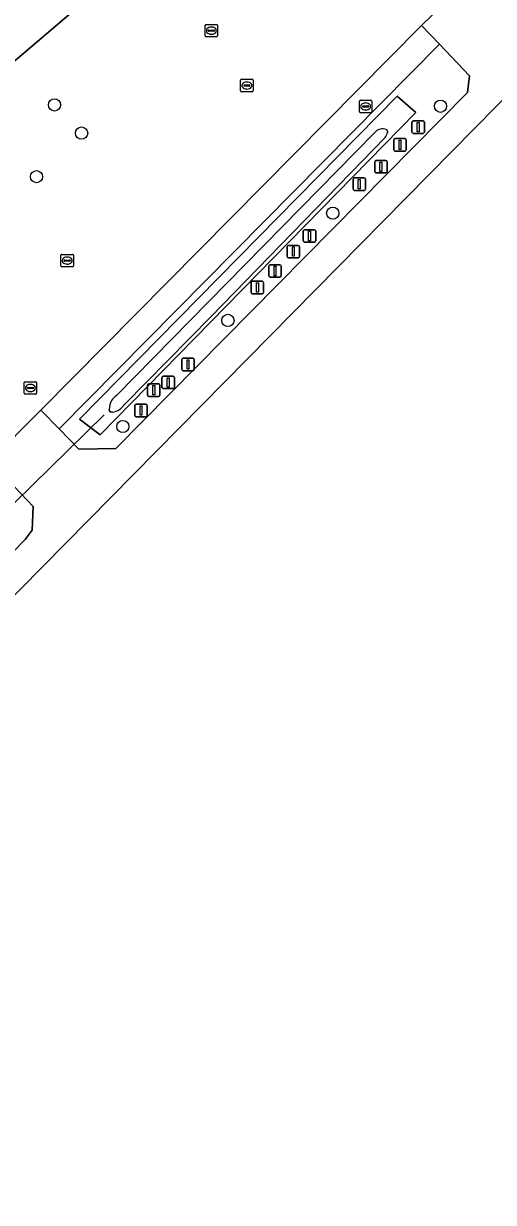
# Model space of a CAD drawing. Extents: x 162184 to 163154, y 385507 to 386516.
# Drawn here: x 163037.1 to 163074.7, y 386282.9 to 386377.2 of the extents above; entities that cross this region are included whole.
import ezdxf

# ---------------------------------------------------------------- set-up
doc = ezdxf.new("R2010")
doc.units = 0
for name, color, linetype in [('IMGEO_Afsluitpaal', 7, 'Continuous'), ('IMGEO_Boom', 7, 'Continuous'), ('IMGEO_Brandkraan', 7, 'Continuous'), ('IMGEO_Duiker', 7, 'Continuous'), ('IMGEO_Erf', 7, 'Continuous'), ('IMGEO_Groenvoorziening', 7, 'Continuous'), ('IMGEO_Kolk', 7, 'Continuous'), ('IMGEO_Lichtmast', 7, 'Continuous'), ('IMGEO_Oever', 7, 'Continuous'), ('IMGEO_Pand', 7, 'Continuous'), ('IMGEO_Rijbaan_lokaal_open', 7, 'Continuous'), ('IMGEO_Rioolput', 7, 'Continuous'), ('IMGEO_Voetpad_open', 7, 'Continuous'), ('IMGEO_Waterloop', 7, 'Continuous')]:
    doc.layers.add(name, color=color, linetype=linetype)

msp = doc.modelspace()

# ---------------------------------------------------------------- linework, layer by layer
at = {"layer": 'IMGEO_Afsluitpaal'}
for p, q in [((163068.23, 386368.536), (163068.23, 386369.336)), ((163068.23, 386369.336), (163068.23, 386368.536)), ((163068.33, 386369.436), (163069.12, 386369.436)), ((163069.12, 386369.436), (163068.33, 386369.436)), ((163069.22, 386369.336), (163069.22, 386368.536)), ((163069.22, 386368.536), (163069.22, 386369.336)), ((163066.774, 386367.117), (163066.774, 386367.917)), ((163066.774, 386367.917), (163066.774, 386367.117)), ((163066.874, 386368.017), (163067.664, 386368.017)), ((163067.664, 386368.017), (163066.874, 386368.017)), ((163067.764, 386367.917), (163067.764, 386367.117)), ((163067.764, 386367.117), (163067.764, 386367.917)), ((163069.12, 386368.436), (163068.33, 386368.436)), ((163068.33, 386368.436), (163069.12, 386368.436)), ((163067.664, 386367.017), (163066.874, 386367.017)), ((163066.874, 386367.017), (163067.664, 386367.017)), ((163065.245, 386365.367), (163065.245, 386366.167)), ((163065.245, 386366.167), (163065.245, 386365.367)), ((163065.345, 386366.267), (163066.135, 386366.267)), ((163066.135, 386366.267), (163065.345, 386366.267)), ((163066.235, 386366.167), (163066.235, 386365.367)), ((163066.235, 386365.367), (163066.235, 386366.167)), ((163066.135, 386365.267), (163065.345, 386365.267)), ((163065.345, 386365.267), (163066.135, 386365.267)), ((163059.532, 386359.82), (163059.532, 386360.62)), ((163059.532, 386360.62), (163059.532, 386359.82)), ((163059.632, 386360.72), (163060.422, 386360.72)), ((163060.422, 386360.72), (163059.632, 386360.72)), ((163060.522, 386360.62), (163060.522, 386359.82)), ((163060.522, 386359.82), (163060.522, 386360.62)), ((163058.342, 386359.467), (163059.132, 386359.467)), ((163059.132, 386359.467), (163058.342, 386359.467)), ((163060.422, 386359.72), (163059.632, 386359.72)), ((163059.632, 386359.72), (163060.422, 386359.72)), ((163058.242, 386358.567), (163058.242, 386359.367)), ((163058.242, 386359.367), (163058.242, 386358.567)), ((163059.232, 386359.367), (163059.232, 386358.567)), ((163059.232, 386358.567), (163059.232, 386359.367)), ((163056.768, 386357.019), (163056.768, 386357.819)), ((163056.768, 386357.819), (163056.768, 386357.019)), ((163056.868, 386357.919), (163057.658, 386357.919)), ((163057.658, 386357.919), (163056.868, 386357.919)), ((163057.758, 386357.819), (163057.758, 386357.019)), ((163057.758, 386357.019), (163057.758, 386357.819)), ((163059.132, 386358.467), (163058.342, 386358.467)), ((163058.342, 386358.467), (163059.132, 386358.467)), ((163055.467, 386356.592), (163056.257, 386356.592)), ((163056.257, 386356.592), (163055.467, 386356.592)), ((163057.658, 386356.919), (163056.868, 386356.919)), ((163056.868, 386356.919), (163057.658, 386356.919)), ((163055.367, 386355.692), (163055.367, 386356.492)), ((163055.367, 386356.492), (163055.367, 386355.692)), ((163056.357, 386356.492), (163056.357, 386355.692)), ((163056.357, 386355.692), (163056.357, 386356.492)), ((163056.257, 386355.592), (163055.467, 386355.592)), ((163055.467, 386355.592), (163056.257, 386355.592)), ((163049.802, 386349.538), (163049.802, 386350.338)), ((163049.802, 386350.338), (163049.802, 386349.538)), ((163049.902, 386350.438), (163050.692, 386350.438)), ((163050.692, 386350.438), (163049.902, 386350.438)), ((163050.792, 386350.338), (163050.792, 386349.538)), ((163050.792, 386349.538), (163050.792, 386350.338)), ((163050.692, 386349.438), (163049.902, 386349.438)), ((163049.902, 386349.438), (163050.692, 386349.438)), ((163048.218, 386348.1), (163048.218, 386348.9)), ((163048.218, 386348.9), (163048.218, 386348.1)), ((163048.318, 386349), (163049.108, 386349)), ((163049.108, 386349), (163048.318, 386349)), ((163049.208, 386348.9), (163049.208, 386348.1)), ((163049.208, 386348.1), (163049.208, 386348.9)), ((163049.108, 386348), (163048.318, 386348)), ((163048.318, 386348), (163049.108, 386348)), ((163046.043, 386345.852), (163046.043, 386346.652)), ((163046.043, 386346.652), (163046.043, 386345.852)), ((163046.143, 386346.752), (163046.933, 386346.752)), ((163046.933, 386346.752), (163046.143, 386346.752)), ((163047.033, 386346.652), (163047.033, 386345.852)), ((163047.033, 386345.852), (163047.033, 386346.652)), ((163046.933, 386345.752), (163046.143, 386345.752)), ((163046.143, 386345.752), (163046.933, 386345.752))]:
    msp.add_line(p, q, dxfattribs=at)
for points in [[(163068.65, 386369.311), (163068.8, 386369.311), (163068.8, 386368.561), (163068.65, 386368.561), (163068.65, 386369.311)], [(163067.194, 386367.892), (163067.344, 386367.892), (163067.344, 386367.142), (163067.194, 386367.142), (163067.194, 386367.892)], [(163065.665, 386366.142), (163065.815, 386366.142), (163065.815, 386365.392), (163065.665, 386365.392), (163065.665, 386366.142)], [(163059.952, 386360.595), (163060.102, 386360.595), (163060.102, 386359.845), (163059.952, 386359.845), (163059.952, 386360.595)], [(163058.662, 386359.342), (163058.812, 386359.342), (163058.812, 386358.592), (163058.662, 386358.592), (163058.662, 386359.342)], [(163057.188, 386357.794), (163057.338, 386357.794), (163057.338, 386357.044), (163057.188, 386357.044), (163057.188, 386357.794)], [(163055.787, 386356.467), (163055.937, 386356.467), (163055.937, 386355.717), (163055.787, 386355.717), (163055.787, 386356.467)], [(163050.222, 386350.313), (163050.372, 386350.313), (163050.372, 386349.563), (163050.222, 386349.563), (163050.222, 386350.313)], [(163048.638, 386348.875), (163048.788, 386348.875), (163048.788, 386348.125), (163048.638, 386348.125), (163048.638, 386348.875)], [(163046.463, 386346.627), (163046.613, 386346.627), (163046.613, 386345.877), (163046.463, 386345.877), (163046.463, 386346.627)]]:
    msp.add_lwpolyline(points, dxfattribs=at)
for centre, start, end in [((163068.33, 386369.336), 90, 180), ((163068.33, 386369.336), 90, 180), ((163069.12, 386369.336), 0, 90), ((163069.12, 386369.336), 360, 90), ((163066.874, 386367.917), 90, 180), ((163066.874, 386367.917), 90, 180), ((163067.664, 386367.917), 0, 90), ((163067.664, 386367.917), 360, 90), ((163068.33, 386368.536), 180, 270), ((163068.33, 386368.536), 180, 270), ((163069.12, 386368.536), 270, 0), ((163069.12, 386368.536), 270, 0), ((163066.874, 386367.117), 180, 270), ((163066.874, 386367.117), 180, 270), ((163067.664, 386367.117), 270, 0), ((163067.664, 386367.117), 270, 0), ((163065.345, 386366.167), 90, 180), ((163065.345, 386366.167), 90, 180), ((163066.135, 386366.167), 0, 90), ((163066.135, 386366.167), 360, 90), ((163065.345, 386365.367), 180, 270), ((163065.345, 386365.367), 180, 270), ((163066.135, 386365.367), 270, 0), ((163066.135, 386365.367), 270, 0), ((163059.632, 386360.62), 90, 180), ((163059.632, 386360.62), 90, 180), ((163060.422, 386360.62), 0, 90), ((163060.422, 386360.62), 360, 90), ((163058.342, 386359.367), 90, 180), ((163058.342, 386359.367), 90, 180), ((163059.132, 386359.367), 0, 90), ((163059.132, 386359.367), 360, 90), ((163059.632, 386359.82), 180, 270), ((163059.632, 386359.82), 180, 270), ((163060.422, 386359.82), 270, 0), ((163060.422, 386359.82), 270, 0), ((163058.342, 386358.567), 180, 270), ((163058.342, 386358.567), 180, 270), ((163059.132, 386358.567), 270, 0), ((163059.132, 386358.567), 270, 0), ((163056.868, 386357.819), 90, 180), ((163056.868, 386357.819), 90, 180), ((163057.658, 386357.819), 0, 90), ((163057.658, 386357.819), 360, 90), ((163055.467, 386356.492), 90, 180), ((163055.467, 386356.492), 90, 180), ((163056.257, 386356.492), 0, 90), ((163056.257, 386356.492), 360, 90), ((163056.868, 386357.019), 180, 270), ((163056.868, 386357.019), 180, 270), ((163057.658, 386357.019), 270, 0), ((163057.658, 386357.019), 270, 0), ((163055.467, 386355.692), 180, 270), ((163055.467, 386355.692), 180, 270), ((163056.257, 386355.692), 270, 0), ((163056.257, 386355.692), 270, 0), ((163049.902, 386350.338), 90, 180), ((163049.902, 386350.338), 90, 180), ((163050.692, 386350.338), 0, 90), ((163050.692, 386350.338), 360, 90), ((163049.902, 386349.538), 180, 270), ((163049.902, 386349.538), 180, 270), ((163050.692, 386349.538), 270, 0), ((163050.692, 386349.538), 270, 0), ((163048.318, 386348.9), 90, 180), ((163048.318, 386348.9), 90, 180), ((163048.318, 386348.1), 180, 270), ((163048.318, 386348.1), 180, 270), ((163049.108, 386348.9), 0, 90), ((163049.108, 386348.9), 360, 90), ((163049.108, 386348.1), 270, 0), ((163049.108, 386348.1), 270, 0), ((163046.143, 386346.652), 90, 180), ((163046.143, 386346.652), 90, 180), ((163046.933, 386346.652), 0, 90), ((163046.933, 386346.652), 360, 90), ((163046.143, 386345.852), 180, 270), ((163046.143, 386345.852), 180, 270), ((163046.933, 386345.852), 270, 0), ((163046.933, 386345.852), 270, 0)]:
    msp.add_arc(centre, 0.1, start, end, dxfattribs=at)
at = {"layer": 'IMGEO_Boom'}
for centre in [(163039.616, 386370.71), (163070.513, 386370.603), (163041.783, 386368.459), (163038.175, 386364.968), (163061.89, 386362.045), (163053.496, 386353.462), (163045.084, 386344.967)]:
    msp.add_circle(centre, 0.489, dxfattribs=at)
at = {"layer": 'IMGEO_Brandkraan'}
for p, q in [((163064.021, 386370.16), (163064.021, 386371.012)), ((163064.096, 386371.086), (163064.948, 386371.086)), ((163064.509, 386370.866), (163064.534, 386370.866)), ((163065.022, 386371.012), (163065.022, 386370.16)), ((163064.948, 386370.086), (163064.096, 386370.086)), ((163064.28, 386370.58), (163064.28, 386370.592)), ((163064.718, 386370.543), (163064.32, 386370.543)), ((163064.323, 386370.629), (163064.721, 386370.629)), ((163064.532, 386370.306), (163064.507, 386370.306)), ((163064.764, 386370.592), (163064.764, 386370.58))]:
    msp.add_line(p, q, dxfattribs=at)
for points in [[(163064.021, 386370.16), (163064.021, 386371.012)], [(163064.096, 386371.086), (163064.948, 386371.086)], [(163065.022, 386371.012), (163065.022, 386370.16)], [(163064.948, 386370.086), (163064.096, 386370.086)]]:
    msp.add_lwpolyline(points, dxfattribs=at)
for centre, radius, start, end in [((163064.098, 386371.01), 0.0765, 91.55205, 178.44795), ((163064.098, 386371.01), 0.0765, 91.55205, 178.44795), ((163064.946, 386371.01), 0.0765, 1.55205, 88.44795), ((163064.946, 386371.01), 0.0765, 1.55205, 88.44795), ((163064.098, 386370.162), 0.0765, 181.55205, 268.44795), ((163064.098, 386370.162), 0.0765, 181.55205, 268.44795), ((163064.32, 386370.589), 0.0403, 85.87752, 175.75265), ((163064.317, 386370.579), 0.0366, 178.93798, 274.71019), ((163064.721, 386370.586), 0.043, 264.86636, 352.45326), ((163064.725, 386370.591), 0.0386, 1.73085, 96.63898), ((163064.946, 386370.162), 0.0765, 271.55205, 358.44795), ((163064.946, 386370.162), 0.0765, 271.55205, 358.44795)]:
    msp.add_arc(centre, radius, start, end, dxfattribs=at)
for centre, major_axis, ratio, start_param, end_param in [((163064.508, 386370.586), (-0.387, 0.002), 0.722429, 4.712389, 7.853982), ((163064.533, 386370.586), (-0.39, 0.002), 0.717154, 1.570796, 4.712389)]:
    msp.add_ellipse(centre, major_axis=major_axis, ratio=ratio, start_param=start_param, end_param=end_param, dxfattribs=at)
at = {"layer": 'IMGEO_Duiker'}
msp.add_lwpolyline([(163043.578, 386345.892), (163034.949, 386337.45)], dxfattribs=at)
at = {"layer": 'IMGEO_Erf'}
for points in [[(163028.042, 386335.652), (163034.43, 386342.186), (163038.515, 386346.291), (163069, 386377.06), (163072.942, 386380.901)], [(163042.379, 386379.332), (163033.568, 386371.81), (163034.182, 386371.091), (163033.894, 386370.845), (163026.537, 386364.563), (163025.297, 386366.016), (163021.39, 386362.68), (163018.942, 386365.547), (163020.632, 386366.99), (163018.322, 386369.694), (163014.438, 386366.378), (163016.227, 386364.282), (163009.291, 386358.361), (163006.648, 386361.457), (163004.625, 386359.73), (163000, 386365.147), (162999.238, 386366.04), (163000, 386366.691), (163010.193, 386375.393), (163007.651, 386378.37)]]:
    msp.add_lwpolyline(points, dxfattribs=at)
at = {"layer": 'IMGEO_Groenvoorziening'}
for points in [[(163044.528, 386343.208), (163072.686, 386371.708), (163072.838, 386373.044), (163070.431, 386375.563), (163039.995, 386344.771), (163041.558, 386343.165)], [(163043.277, 386344.298), (163041.625, 386345.56), (163067.052, 386371.401), (163068.545, 386370.096)], [(163037.27, 386335.915), (163037.834, 386336.684), (163037.92, 386338.568), (163035.921, 386340.641), (163023.932, 386328.264), (163026.406, 386325.829), (163027.098, 386325.528)]]:
    msp.add_lwpolyline(points, close=True, dxfattribs=at)
at = {"layer": 'IMGEO_Kolk'}
for p, q in [((163051.669, 386376.23), (163051.669, 386377.082)), ((163051.744, 386377.156), (163052.596, 386377.156)), ((163051.928, 386376.65), (163051.928, 386376.662)), ((163052.366, 386376.613), (163051.968, 386376.613)), ((163051.971, 386376.699), (163052.369, 386376.699)), ((163052.157, 386376.936), (163052.182, 386376.936)), ((163052.412, 386376.662), (163052.412, 386376.65)), ((163052.67, 386377.082), (163052.67, 386376.23)), ((163052.596, 386376.156), (163051.744, 386376.156)), ((163052.18, 386376.376), (163052.155, 386376.376)), ((163054.511, 386371.837), (163054.511, 386372.689)), ((163054.586, 386372.763), (163055.438, 386372.763)), ((163055.512, 386372.689), (163055.512, 386371.837)), ((163055.438, 386371.763), (163054.586, 386371.763)), ((163054.77, 386372.257), (163054.77, 386372.269)), ((163055.208, 386372.22), (163054.81, 386372.22)), ((163054.813, 386372.306), (163055.211, 386372.306)), ((163055.022, 386371.983), (163054.997, 386371.983)), ((163054.999, 386372.543), (163055.024, 386372.543)), ((163055.254, 386372.269), (163055.254, 386372.257)), ((163040.129, 386357.822), (163040.129, 386358.674)), ((163040.204, 386358.748), (163041.056, 386358.748)), ((163040.617, 386358.528), (163040.642, 386358.528)), ((163041.13, 386358.674), (163041.13, 386357.822)), ((163041.056, 386357.748), (163040.204, 386357.748)), ((163040.388, 386358.242), (163040.388, 386358.254)), ((163040.826, 386358.205), (163040.428, 386358.205)), ((163040.431, 386358.291), (163040.829, 386358.291)), ((163040.64, 386357.968), (163040.615, 386357.968)), ((163040.872, 386358.254), (163040.872, 386358.242))]:
    msp.add_line(p, q, dxfattribs=at)
for points in [[(163051.669, 386376.23), (163051.669, 386377.082)], [(163051.744, 386377.156), (163052.596, 386377.156)], [(163052.67, 386377.082), (163052.67, 386376.23)], [(163052.596, 386376.156), (163051.744, 386376.156)], [(163054.511, 386371.837), (163054.511, 386372.689)], [(163054.586, 386372.763), (163055.438, 386372.763)], [(163055.512, 386372.689), (163055.512, 386371.837)], [(163055.438, 386371.763), (163054.586, 386371.763)], [(163040.129, 386357.822), (163040.129, 386358.674)], [(163040.204, 386358.748), (163041.056, 386358.748)], [(163041.13, 386358.674), (163041.13, 386357.822)], [(163041.056, 386357.748), (163040.204, 386357.748)]]:
    msp.add_lwpolyline(points, dxfattribs=at)
for centre, radius, start, end in [((163051.746, 386377.08), 0.0765, 91.55205, 178.44795), ((163051.746, 386377.08), 0.0765, 91.55205, 178.44795), ((163051.968, 386376.659), 0.0403, 85.87752, 175.75265), ((163051.965, 386376.649), 0.0366, 178.93798, 274.71019), ((163052.369, 386376.656), 0.043, 264.86636, 352.45326), ((163052.373, 386376.661), 0.0386, 1.73085, 96.63898), ((163052.594, 386377.08), 0.0765, 1.55205, 88.44795), ((163052.594, 386377.08), 0.0765, 1.55205, 88.44795), ((163051.746, 386376.232), 0.0765, 181.55205, 268.44795), ((163051.746, 386376.232), 0.0765, 181.55205, 268.44795), ((163052.594, 386376.232), 0.0765, 271.55205, 358.44795), ((163052.594, 386376.232), 0.0765, 271.55205, 358.44795), ((163054.588, 386372.687), 0.0765, 91.55205, 178.44795), ((163054.588, 386372.687), 0.0765, 91.55205, 178.44795), ((163055.436, 386372.687), 0.0765, 1.55205, 88.44795), ((163055.436, 386372.687), 0.0765, 1.55205, 88.44795), ((163054.588, 386371.839), 0.0765, 181.55205, 268.44795), ((163054.588, 386371.839), 0.0765, 181.55205, 268.44795), ((163054.81, 386372.266), 0.0403, 85.87752, 175.75265), ((163054.807, 386372.256), 0.0366, 178.93798, 274.71019), ((163055.211, 386372.263), 0.043, 264.86636, 352.45326), ((163055.215, 386372.268), 0.0386, 1.73085, 96.63898), ((163055.436, 386371.839), 0.0765, 271.55205, 358.44795), ((163055.436, 386371.839), 0.0765, 271.55205, 358.44795), ((163040.206, 386358.672), 0.0765, 91.55205, 178.44795), ((163040.206, 386358.672), 0.0765, 91.55205, 178.44795), ((163041.054, 386358.672), 0.0765, 1.55205, 88.44795), ((163041.054, 386358.672), 0.0765, 1.55205, 88.44795), ((163040.206, 386357.824), 0.0765, 181.55205, 268.44795), ((163040.206, 386357.824), 0.0765, 181.55205, 268.44795), ((163040.428, 386358.251), 0.0403, 85.87752, 175.75265), ((163040.425, 386358.241), 0.0366, 178.93798, 274.71019), ((163040.829, 386358.248), 0.043, 264.86636, 352.45326), ((163040.833, 386358.253), 0.0386, 1.73085, 96.63898), ((163041.054, 386357.824), 0.0765, 271.55205, 358.44795), ((163041.054, 386357.824), 0.0765, 271.55205, 358.44795)]:
    msp.add_arc(centre, radius, start, end, dxfattribs=at)
for centre, major_axis, ratio, start_param, end_param in [((163052.156, 386376.656), (-0.387, 0.002), 0.722429, 4.712389, 7.853982), ((163052.181, 386376.656), (-0.39, 0.002), 0.717154, 1.570796, 4.712389), ((163054.998, 386372.263), (-0.387, 0.002), 0.722429, 4.712389, 7.853982), ((163055.023, 386372.263), (-0.39, 0.002), 0.717154, 1.570796, 4.712389), ((163040.616, 386358.248), (-0.387, 0.002), 0.722429, 4.712389, 7.853982), ((163040.641, 386358.248), (-0.39, 0.002), 0.717154, 1.570796, 4.712389)]:
    msp.add_ellipse(centre, major_axis=major_axis, ratio=ratio, start_param=start_param, end_param=end_param, dxfattribs=at)
at = {"layer": 'IMGEO_Lichtmast'}
for p, q in [((163063.509, 386363.972), (163063.509, 386364.772)), ((163063.509, 386364.772), (163063.509, 386363.972)), ((163063.609, 386364.872), (163064.399, 386364.872)), ((163064.399, 386364.872), (163063.609, 386364.872)), ((163064.499, 386364.772), (163064.499, 386363.972)), ((163064.499, 386363.972), (163064.499, 386364.772)), ((163064.399, 386363.872), (163063.609, 386363.872)), ((163063.609, 386363.872), (163064.399, 386363.872)), ((163047.064, 386347.48), (163047.064, 386348.28)), ((163047.064, 386348.28), (163047.064, 386347.48)), ((163047.164, 386348.38), (163047.954, 386348.38)), ((163047.954, 386348.38), (163047.164, 386348.38)), ((163048.054, 386348.28), (163048.054, 386347.48)), ((163048.054, 386347.48), (163048.054, 386348.28)), ((163047.954, 386347.38), (163047.164, 386347.38)), ((163047.164, 386347.38), (163047.954, 386347.38))]:
    msp.add_line(p, q, dxfattribs=at)
for points in [[(163063.929, 386364.747), (163064.079, 386364.747), (163064.079, 386363.997), (163063.929, 386363.997), (163063.929, 386364.747)], [(163047.484, 386348.255), (163047.634, 386348.255), (163047.634, 386347.505), (163047.484, 386347.505), (163047.484, 386348.255)]]:
    msp.add_lwpolyline(points, dxfattribs=at)
for centre, start, end in [((163063.609, 386364.772), 90, 180), ((163063.609, 386364.772), 90, 180), ((163064.399, 386364.772), 0, 90), ((163064.399, 386364.772), 360, 90), ((163063.609, 386363.972), 180, 270), ((163063.609, 386363.972), 180, 270), ((163064.399, 386363.972), 270, 0), ((163064.399, 386363.972), 270, 0), ((163047.164, 386348.28), 90, 180), ((163047.164, 386348.28), 90, 180), ((163047.954, 386348.28), 0, 90), ((163047.954, 386348.28), 360, 90), ((163047.164, 386347.48), 180, 270), ((163047.164, 386347.48), 180, 270), ((163047.954, 386347.48), 270, 0), ((163047.954, 386347.48), 270, 0)]:
    msp.add_arc(centre, 0.1, start, end, dxfattribs=at)
at = {"layer": 'IMGEO_Oever'}
msp.add_lwpolyline([(163068.545, 386370.096), (163067.052, 386371.401), (163041.625, 386345.56), (163043.277, 386344.298)], close=True, dxfattribs=at)
for points in [[(163044.565, 386347.457), (163065.201, 386368.438)], [(163066.073, 386368.092), (163052.143, 386353.783), (163045.216, 386346.733)], [(163065.201, 386368.438), (163065.273, 386368.52), (163065.347, 386368.597)], [(163066.16, 386368.75), (163066.229, 386368.713), (163066.273, 386368.61), (163066.264, 386368.497)], [(163044.256, 386346.13), (163044.109, 386346.142), (163044.022, 386346.193), (163043.981, 386346.328)]]:
    msp.add_lwpolyline(points, dxfattribs=at)
for centre, radius, start, end in [((163065.794, 386368.146), 0.635, 97.45986, 134.78781), ((163065.87, 386367.631), 1.156, 75.48213, 97.87492), ((163065.203, 386368.75), 1.091, 322.91163, 346.59078), ((163045.712, 386346.031), 1.83, 128.79286, 146.41226), ((163045.915, 386346.158), 1.941, 152.87992, 174.97544), ((163044.171, 386347.281), 1.154, 274.21736, 304.51516), ((163043.497, 386348.01), 2.141, 308.33094, 323.40079)]:
    msp.add_arc(centre, radius, start, end, dxfattribs=at)
at = {"layer": 'IMGEO_Pand'}
msp.add_lwpolyline([(163007.651, 386378.37), (163010.193, 386375.393), (163000, 386366.691), (162999.238, 386366.04), (163000, 386365.147), (163004.625, 386359.73), (163006.648, 386361.457), (163009.291, 386358.361), (163016.227, 386364.282), (163014.438, 386366.378), (163018.322, 386369.694), (163020.632, 386366.99), (163018.942, 386365.547), (163021.39, 386362.68), (163025.297, 386366.016), (163026.537, 386364.563), (163033.894, 386370.845), (163034.182, 386371.091), (163033.568, 386371.81), (163042.379, 386379.332)], dxfattribs=at)
at = {"layer": 'IMGEO_Rijbaan_lokaal_open'}
for points in [[(162926.188, 386218.715), (162994.999, 386289.478), (163145.974, 386442.657)], [(163072.942, 386380.901), (163069, 386377.06), (163070.431, 386375.563), (163072.838, 386373.044), (163072.686, 386371.708), (163044.528, 386343.208), (163041.558, 386343.165), (163039.995, 386344.771), (163038.515, 386346.291), (163034.43, 386342.186)], [(163035.921, 386340.641), (163037.92, 386338.568), (163037.834, 386336.684), (163037.27, 386335.915), (163027.098, 386325.528)]]:
    msp.add_lwpolyline(points, dxfattribs=at)
at = {"layer": 'IMGEO_Rioolput'}
for p, q in [((163037.184, 386347.628), (163037.184, 386348.48)), ((163037.259, 386348.554), (163038.111, 386348.554)), ((163037.672, 386348.334), (163037.697, 386348.334)), ((163038.185, 386348.48), (163038.185, 386347.628)), ((163038.111, 386347.554), (163037.259, 386347.554)), ((163037.443, 386348.048), (163037.443, 386348.06)), ((163037.881, 386348.011), (163037.483, 386348.011)), ((163037.486, 386348.097), (163037.884, 386348.097)), ((163037.695, 386347.774), (163037.67, 386347.774)), ((163037.927, 386348.06), (163037.927, 386348.048))]:
    msp.add_line(p, q, dxfattribs=at)
for points in [[(163037.184, 386347.628), (163037.184, 386348.48)], [(163037.259, 386348.554), (163038.111, 386348.554)], [(163038.185, 386348.48), (163038.185, 386347.628)], [(163038.111, 386347.554), (163037.259, 386347.554)]]:
    msp.add_lwpolyline(points, dxfattribs=at)
for centre, radius, start, end in [((163037.261, 386348.478), 0.0765, 91.55205, 178.44795), ((163037.261, 386348.478), 0.0765, 91.55205, 178.44795), ((163038.109, 386348.478), 0.0765, 1.55205, 88.44795), ((163038.109, 386348.478), 0.0765, 1.55205, 88.44795), ((163037.261, 386347.63), 0.0765, 181.55205, 268.44795), ((163037.261, 386347.63), 0.0765, 181.55205, 268.44795), ((163037.483, 386348.057), 0.0403, 85.87752, 175.75265), ((163037.48, 386348.047), 0.0366, 178.93798, 274.71019), ((163037.884, 386348.054), 0.043, 264.86636, 352.45326), ((163037.888, 386348.059), 0.0386, 1.73085, 96.63898), ((163038.109, 386347.63), 0.0765, 271.55205, 358.44795), ((163038.109, 386347.63), 0.0765, 271.55205, 358.44795)]:
    msp.add_arc(centre, radius, start, end, dxfattribs=at)
for centre, major_axis, ratio, start_param, end_param in [((163037.671, 386348.054), (-0.387, 0.002), 0.722429, 4.712389, 7.853982), ((163037.696, 386348.054), (-0.39, 0.002), 0.717154, 1.570796, 4.712389)]:
    msp.add_ellipse(centre, major_axis=major_axis, ratio=ratio, start_param=start_param, end_param=end_param, dxfattribs=at)
at = {"layer": 'IMGEO_Voetpad_open'}
msp.add_lwpolyline([(163069, 386377.06), (163038.515, 386346.291), (163039.995, 386344.771), (163070.431, 386375.563)], close=True, dxfattribs=at)
at = {"layer": 'IMGEO_Waterloop'}
for points in [[(163065.347, 386368.597), (163065.273, 386368.52), (163065.201, 386368.438), (163044.565, 386347.457)], [(163045.216, 386346.733), (163052.143, 386353.783), (163066.073, 386368.092)], [(163066.264, 386368.497), (163066.273, 386368.61), (163066.229, 386368.713), (163066.16, 386368.75)], [(163043.981, 386346.328), (163044.022, 386346.193), (163044.109, 386346.142), (163044.256, 386346.13)]]:
    msp.add_lwpolyline(points, dxfattribs=at)
for centre, radius, start, end in [((163065.794, 386368.146), 0.635, 97.45986, 134.78781), ((163065.87, 386367.631), 1.156, 75.48213, 97.87492), ((163065.203, 386368.75), 1.091, 322.91163, 346.59078), ((163045.712, 386346.031), 1.83, 128.79286, 146.41226), ((163045.915, 386346.158), 1.941, 152.87992, 174.97544), ((163044.171, 386347.281), 1.154, 274.21736, 304.51516), ((163043.497, 386348.01), 2.141, 308.33094, 323.40079)]:
    msp.add_arc(centre, radius, start, end, dxfattribs=at)

doc.saveas('drawing.dxf')
